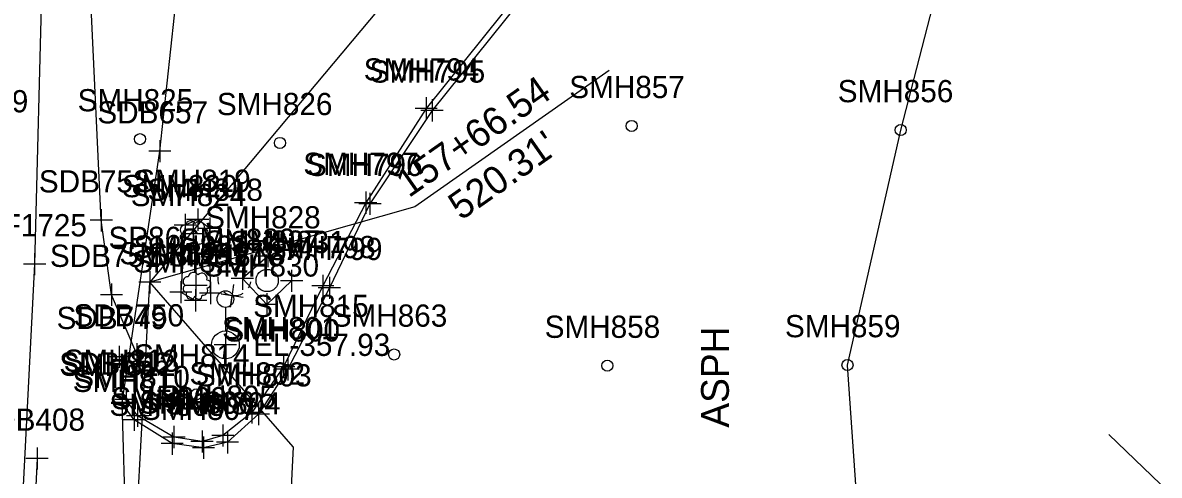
# Model space of a CAD drawing. Extents: x 941041 to 969446, y 397014 to 416764.
# Drawn here: x 951842.4 to 952047.1, y 402575.1 to 402656.5 of the extents above; entities that cross this region are included whole.
import ezdxf

# ---------------------------------------------------------------- set-up
doc = ezdxf.new("R2010")
doc.units = 0
for name, color, linetype in [('SURVEY - DRAINAGE - Area Shapes Text', 7, 'Continuous'), ('SURVEY - DTM - Breaklines - Points - Locators', 7, 'Continuous'), ('SURVEY - DTM - Breaklines - Points - Numbers', 7, 'Continuous'), ('SURVEY - DTM - Spot Points - Locators', 7, 'Continuous'), ('SURVEY - DTM - Spot Points - Point Numbers', 7, 'Continuous'), ('SURVEY - DTM GRAPHICS - Boundary Line', 7, 'Continuous'), ('SURVEY - NON-TRANSPORTATION - Features', 7, 'Continuous'), ('SURVEY - NON-TRANSPORTATION - Features - Points - Locators', 7, 'Continuous'), ('SURVEY - NON-TRANSPORTATION - Features - Points - Numbers', 7, 'Continuous'), ('SURVEY - PROPERTY - ROW Lines', 7, 'Continuous'), ('SURVEY - PROPERTY - ROW Lines - Points - Locators', 7, 'Continuous'), ('SURVEY - PROPERTY - ROW Lines - Points - Numbers', 7, 'Continuous'), ('SURVEY - PROPERTY - Station and Offset Flags', 7, 'Continuous'), ('SURVEY - TRANSPORTATION - Features', 7, 'Continuous'), ('SURVEY - TRANSPORTATION - Features - Points - Locators', 7, 'Continuous'), ('SURVEY - TRANSPORTATION - Features - Points - Numbers', 7, 'Continuous'), ('SURVEY - TRANSPORTATION - Features Text', 7, 'Continuous'), ('SURVEY - TRANSPORTATION - Roads', 7, 'Continuous'), ('SURVEY - TRANSPORTATION - Roads - Points - Locators', 7, 'Continuous'), ('SURVEY - TRANSPORTATION - Roads - Points - Numbers', 7, 'Continuous'), ('SURVEY - UTILITIES - Electric (Lighting) - Points - Elevations', 7, 'Continuous'), ('SURVEY - UTILITIES - Electric (Lighting) - Points - Locators', 7, 'Continuous'), ('SURVEY - UTILITIES - Electric (Lighting) - Points - Numbers', 7, 'Continuous'), ('SURVEY - UTILITIES - Electric (Lighting) with Text', 7, 'Continuous'), ('SURVEY - UTILITIES - Poles and Miscellaneous - Points - Locators', 7, 'Continuous'), ('SURVEY - UTILITIES - Poles and Miscellaneous - Points - Numbers', 7, 'Continuous'), ('SURVEY - UTILITIES - Poles and Miscellaneous with Text', 7, 'Continuous'), ('SURVEY - UTILITIES - Telephone (Underground) - Points - Locators', 7, 'Continuous'), ('SURVEY - UTILITIES - Telephone (Underground) - Points - Numbers', 7, 'Continuous'), ('SURVEY - UTILITIES - Telephone (Underground) with Text', 7, 'Continuous'), ('SURVEY - VEGETATION - Features - Points - Locators', 7, 'Continuous'), ('SURVEY - VEGETATION - Features - Points - Numbers', 7, 'Continuous'), ('SURVEY - VEGETATION - Features with Text', 7, 'Continuous')]:
    doc.layers.add(name, color=color, linetype=linetype)

msp = doc.modelspace()

# ---------------------------------------------------------------- linework, layer by layer
at = {"layer": 'SURVEY - DRAINAGE - Area Shapes Text'}
msp.add_line((952065.02, 402556.46), (952037.96, 402582.44), dxfattribs=at)
at = {"layer": 'SURVEY - DTM - Breaklines - Points - Locators'}
for p, q in [((951871.64, 402622.14), (951871.64, 402618.14)), ((951873.89, 402623.11), (951873.89, 402619.11)), ((951876.1, 402621.49), (951876.1, 402617.49)), ((951873.64, 402620.14), (951869.64, 402620.14)), ((951875.89, 402621.11), (951871.89, 402621.11)), ((951878.1, 402619.49), (951874.1, 402619.49)), ((951870.84, 402610.05), (951870.84, 402606.05)), ((951876.19, 402609.89), (951876.19, 402605.89)), ((951872.84, 402608.05), (951868.84, 402608.05)), ((951873.51, 402608.58), (951873.51, 402604.58)), ((951878.19, 402607.89), (951874.19, 402607.89)), ((951875.51, 402606.58), (951871.51, 402606.58))]:
    msp.add_line(p, q, dxfattribs=at)
at = {"layer": 'SURVEY - DTM - Spot Points - Locators'}
for centre in [(951952.04, 402637.98), (952000.5, 402637.24), (951863.5, 402635.6), (951888.69, 402634.92), (951909.26, 402596.84), (951947.65, 402594.83), (951990.9, 402594.94), (951873.66, 402589.67)]:
    msp.add_circle(centre, 1, dxfattribs=at)
at = {"layer": 'SURVEY - DTM GRAPHICS - Boundary Line'}
msp.add_lwpolyline([(951993.88, 402551.9), (951990.9, 402594.94), (952000.5, 402637.24), (952012.11, 402682.13), (952013.14, 402727.63), (952019.42, 402776.38), (952018.18, 402822.43), (952031.14, 402848.24), (952007.74, 402866.02), (951991.53, 402884.6), (951996.22, 402916.22), (952035.48, 402957.27), (952071.58, 402994.94)], dxfattribs=at)
at = {"layer": 'SURVEY - NON-TRANSPORTATION - Features'}
for points in [[(951876.19, 402607.89), (951876.1, 402619.49), (951873.89, 402621.11), (951871.64, 402620.14), (951870.84, 402608.05), (951873.51, 402606.58)], [(951886.51, 402614.53), (951881.93, 402610.5), (951886.34, 402605.86), (951890.79, 402610.09)]]:
    msp.add_lwpolyline(points, dxfattribs=at)
msp.add_circle((951886.39, 402610.16), 2, dxfattribs=at)
at = {"layer": 'SURVEY - NON-TRANSPORTATION - Features - Points - Locators'}
for p, q in [((951886.51, 402616.53), (951886.51, 402612.53)), ((951888.51, 402614.53), (951884.51, 402614.53)), ((951881.93, 402612.5), (951881.93, 402608.5)), ((951890.79, 402612.09), (951890.79, 402608.09)), ((951883.93, 402610.5), (951879.93, 402610.5)), ((951892.79, 402610.09), (951888.79, 402610.09)), ((951886.34, 402607.86), (951886.34, 402603.86)), ((951888.34, 402605.86), (951884.34, 402605.86))]:
    msp.add_line(p, q, dxfattribs=at)
at = {"layer": 'SURVEY - PROPERTY - ROW Lines'}
for p in [(952337.2, 403173.31), (951848.94, 402311.33)]:
    msp.add_line(p, (951865.26, 402609.83), dxfattribs=at)
at = {"layer": 'SURVEY - PROPERTY - ROW Lines - Points - Locators'}
for p, q in [((951865.26, 402611.83), (951865.26, 402607.83)), ((951867.26, 402609.83), (951863.26, 402609.83))]:
    msp.add_line(p, q, dxfattribs=at)
at = {"layer": 'SURVEY - PROPERTY - Station and Offset Flags'}
for p, q in [((951947.97, 402647.95), (951912.98, 402623.4)), ((951891.1, 402580.23), (951889.01, 402541.99))]:
    msp.add_line(p, q, dxfattribs=at)
for points in [[(951912.98, 402623.4), (951865.26, 402609.83)], [(951891.1, 402580.23), (951865.26, 402609.83)]]:
    msp.add_lwpolyline(points, dxfattribs=at)
at = {"layer": 'SURVEY - TRANSPORTATION - Features'}
for points in [[(951956.96, 402767.95), (951964.01, 402768.8), (951970.64, 402766.51), (951991.16, 402749.48), (951993.62, 402743.66), (951992.03, 402735.83), (951989.27, 402731.39), (951950.24, 402683.31), (951916.09, 402640.77), (951904.91, 402623.96), (951897.6, 402608.84), (951890.11, 402594.17), (951884.83, 402586.09), (951879.26, 402581.04), (951874.92, 402580.05), (951869.28, 402580.79), (951862.46, 402585.09), (951860.31, 402587.99)], [(951957.02, 402767.18), (951963.95, 402767.67), (951970.15, 402765.66), (951990.5, 402748.4), (951992.46, 402743.59), (951990.8, 402736.13), (951988.4, 402731.84), (951949.25, 402683.78), (951915.02, 402641.14), (951904.14, 402624.16), (951896.41, 402609.17), (951889.35, 402594.59), (951883.64, 402586.42), (951878.41, 402582.26), (951874.67, 402581.17), (951869.6, 402581.98), (951863.06, 402585.8), (951860.99, 402588.72)], [(951859.73, 402596.42), (951862.93, 402596.89), (951858.36, 402607.6), (951856.52, 402621), (951854.66, 402660.61), (951856.67, 402666.36), (951855.96, 402673.1), (951853.07, 402686.22), (951854.07, 402703.97), (951856.38, 402711.18)]]:
    msp.add_lwpolyline(points, dxfattribs=at)
at = {"layer": 'SURVEY - TRANSPORTATION - Features - Points - Locators'}
for p, q in [((951915.02, 402643.14), (951915.02, 402639.14)), ((951916.09, 402642.77), (951916.09, 402638.77)), ((951917.02, 402641.14), (951913.02, 402641.14)), ((951918.09, 402640.77), (951914.09, 402640.77)), ((951904.14, 402626.16), (951904.14, 402622.16)), ((951904.91, 402625.96), (951904.91, 402621.96)), ((951906.14, 402624.16), (951902.14, 402624.16)), ((951906.91, 402623.96), (951902.91, 402623.96)), ((951856.52, 402623), (951856.52, 402619)), ((951858.52, 402621), (951854.52, 402621)), ((951896.41, 402611.17), (951896.41, 402607.17)), ((951858.36, 402609.6), (951858.36, 402605.6)), ((951898.41, 402609.17), (951894.41, 402609.17)), ((951897.6, 402610.84), (951897.6, 402606.84)), ((951860.36, 402607.6), (951856.36, 402607.6)), ((951899.6, 402608.84), (951895.6, 402608.84)), ((951862.93, 402598.89), (951862.93, 402594.89)), ((951859.73, 402598.42), (951859.73, 402594.42)), ((951864.93, 402596.89), (951860.93, 402596.89)), ((951861.73, 402596.42), (951857.73, 402596.42)), ((951889.35, 402596.59), (951889.35, 402592.59)), ((951890.11, 402596.17), (951890.11, 402592.17)), ((951891.35, 402594.59), (951887.35, 402594.59)), ((951892.11, 402594.17), (951888.11, 402594.17)), ((951860.99, 402590.72), (951860.99, 402586.72)), ((951862.99, 402588.72), (951858.99, 402588.72)), ((951860.31, 402589.99), (951860.31, 402585.99)), ((951862.31, 402587.99), (951858.31, 402587.99)), ((951862.46, 402587.09), (951862.46, 402583.09)), ((951863.06, 402587.8), (951863.06, 402583.8)), ((951883.64, 402588.42), (951883.64, 402584.42)), ((951884.83, 402588.09), (951884.83, 402584.09)), ((951864.46, 402585.09), (951860.46, 402585.09)), ((951865.06, 402585.8), (951861.06, 402585.8)), ((951885.64, 402586.42), (951881.64, 402586.42)), ((951886.83, 402586.09), (951882.83, 402586.09)), ((951869.28, 402582.79), (951869.28, 402578.79)), ((951869.6, 402583.98), (951869.6, 402579.98)), ((951874.67, 402583.17), (951874.67, 402579.17)), ((951878.41, 402584.26), (951878.41, 402580.26)), ((951879.26, 402583.04), (951879.26, 402579.04)), ((951871.28, 402580.79), (951867.28, 402580.79)), ((951871.6, 402581.98), (951867.6, 402581.98)), ((951876.67, 402581.17), (951872.67, 402581.17)), ((951874.92, 402582.05), (951874.92, 402578.05)), ((951880.41, 402582.26), (951876.41, 402582.26)), ((951881.26, 402581.04), (951877.26, 402581.04)), ((951876.92, 402580.05), (951872.92, 402580.05))]:
    msp.add_line(p, q, dxfattribs=at)
at = {"layer": 'SURVEY - TRANSPORTATION - Roads'}
for points in [[(951848.45, 402717.12), (951845.86, 402666.58), (951844.52, 402613.1), (951841.88, 402561.5), (951839.56, 402524.13)], [(951844.95, 402578.11), (951842.93, 402536.69), (951840.75, 402492.57), (951838.5, 402443.49), (951835.93, 402393.6), (951832.99, 402359.12), (951830.09, 402317.94), (951826.93, 402273.72), (951822.51, 402230.46), (951819.89, 402199.15)]]:
    msp.add_lwpolyline(points, dxfattribs=at)
at = {"layer": 'SURVEY - TRANSPORTATION - Roads - Points - Locators'}
for p, q in [((951846.52, 402613.1), (951842.52, 402613.1)), ((951844.52, 402615.1), (951844.52, 402611.1)), ((951844.95, 402580.11), (951844.95, 402576.11)), ((951846.95, 402578.11), (951842.95, 402578.11))]:
    msp.add_line(p, q, dxfattribs=at)
at = {"layer": 'SURVEY - UTILITIES - Electric (Lighting) - Points - Locators'}
for p, q in [((951878.87, 402600.58), (951878.87, 402596.58)), ((951880.87, 402598.58), (951876.87, 402598.58))]:
    msp.add_line(p, q, dxfattribs=at)
at = {"layer": 'SURVEY - UTILITIES - Electric (Lighting) with Text'}
msp.add_line((951878.88, 402605.32), (951878.88, 402601.07), dxfattribs=at)
for centre, radius in [((951878.88, 402606.82), 1.5), ((951878.88, 402598.57), 2.5)]:
    msp.add_circle(centre, radius, dxfattribs=at)
at = {"layer": 'SURVEY - UTILITIES - Poles and Miscellaneous - Points - Locators'}
for p, q in [((951880.36, 402609.44), (951879.81, 402605.47)), ((951878.11, 402607.73), (951882.07, 402607.18))]:
    msp.add_line(p, q, dxfattribs=at)
at = {"layer": 'SURVEY - UTILITIES - Poles and Miscellaneous with Text'}
for p, q in [((951879.8, 402605.37), (951880.09, 402607.45)), ((951879.1, 402600.32), (951879.52, 402603.34)), ((951878.51, 402596.06), (951878.8, 402598.19))]:
    msp.add_line(p, q, dxfattribs=at)
for start, end in [(173.0935, 198.2525), (328.0483, 350.1965), (230.4982, 301.7911)]:
    msp.add_arc((951880.5, 402610.43), 3, start, end, dxfattribs=at)
at = {"layer": 'SURVEY - UTILITIES - Telephone (Underground) - Points - Locators'}
for p, q in [((951867.06, 402635.43), (951867.06, 402631.43)), ((951869.06, 402633.43), (951865.06, 402633.43)), ((951860.29, 402590.22), (951860.29, 402586.22)), ((951862.29, 402588.22), (951858.29, 402588.22))]:
    msp.add_line(p, q, dxfattribs=at)
at = {"layer": 'SURVEY - UTILITIES - Telephone (Underground) with Text'}
msp.add_lwpolyline([(951857.1, 402516.41), (951859.22, 402517.79), (951861.05, 402521.63), (951861.85, 402539.28), (951860.93, 402565.66), (951860.29, 402588.22), (951867.06, 402633.43), (951871.04, 402670.2), (951875.07, 402690.05), (951877.84, 402721.53), (951878.53, 402729.27), (951885.94, 402763.07), (951891.2, 402788.15), (951892.39, 402799.06), (951893.41, 402822.97), (951893.84, 402833.14), (951896.83, 402863.47), (951898.94, 402885.58), (951899.2, 402898.9), (951900.67, 402910.42), (951903.06, 402942.7), (951903.62, 402962.13)], dxfattribs=at)
at = {"layer": 'SURVEY - VEGETATION - Features - Points - Locators'}
for p, q in [((951873.07, 402620.54), (951873.07, 402616.54)), ((951875.07, 402618.54), (951871.07, 402618.54)), ((951873.57, 402611.26), (951873.57, 402607.26)), ((951875.57, 402609.26), (951871.57, 402609.26))]:
    msp.add_line(p, q, dxfattribs=at)
at = {"layer": 'SURVEY - VEGETATION - Features with Text'}
for centre in [(951873.11, 402618.56), (951873.6, 402609.28)]:
    msp.add_circle(centre, 0.0293, dxfattribs=at)
for centre, radius, start, end in [((951871.58, 402619.27), 0.841, 82.9155, 239.7044), ((951872.63, 402619.93), 0.958, 31.9683, 169.4925), ((951874.15, 402619.8), 0.952, 342.8641, 138.7026), ((951875.04, 402618.82), 0.702, 273.117, 88.1173), ((951871.31, 402617.98), 0.577, 105.0317, 283.7773), ((951872.13, 402616.94), 0.839, 145.0523, 338.472), ((951874.29, 402617.67), 0.905, 262.9581, 29.8037), ((951873.55, 402616.72), 0.639, 187.671, 4.9902), ((951873.12, 402610.65), 0.958, 31.9683, 169.4925), ((951874.65, 402610.52), 0.952, 342.8641, 138.7026), ((951871.81, 402608.7), 0.577, 105.0317, 283.7773), ((951872.08, 402609.99), 0.841, 82.9155, 239.7044), ((951875.54, 402609.54), 0.702, 273.117, 88.1173), ((951872.63, 402607.66), 0.839, 145.0523, 338.472), ((951874.05, 402607.44), 0.639, 187.671, 4.9902), ((951874.79, 402608.39), 0.905, 262.9581, 29.8037)]:
    msp.add_arc(centre, radius, start, end, dxfattribs=at)

# ---------------------------------------------------------------- texts
at = {"layer": 'SURVEY - DTM - Breaklines - Points - Numbers'}
for s, p in [('SDB739', (951823.46, 402640.42)), ('SMH819', (951862.63, 402626.11)), ('SMH820', (951860.22, 402625.14)), ('SMH818', (951864.82, 402624.49)), ('SMH821', (951859.76, 402613.05)), ('SMH822', (951862.27, 402611.58)), ('SMH817', (951864.95, 402612.89))]:
    msp.add_text(s, height=4, dxfattribs=at).set_placement(p)
at = {"layer": 'SURVEY - DTM - Spot Points - Point Numbers'}
for s, p in [('SMH857', (951940.8, 402642.98)), ('SMH856', (951989.15, 402642.24)), ('SMH825', (951852.26, 402640.6)), ('SMH826', (951877.34, 402639.92)), ('SMH863', (951898.02, 402601.84)), ('SMH858', (951936.37, 402599.83)), ('SMH859', (951979.64, 402599.94)), ('SMH814', (951862.42, 402594.67))]:
    msp.add_text(s, height=4, dxfattribs=at).set_placement(p)
at = {"layer": 'SURVEY - NON-TRANSPORTATION - Features - Points - Numbers'}
for s, p in [('SMH828', (951875.22, 402619.53)), ('SMH829', (951870.67, 402615.5)), ('SMH827', (951875.15, 402615.16)), ('SMH831', (951879.71, 402615.09)), ('SMH830', (951874.93, 402610.86))]:
    msp.add_text(s, height=4, dxfattribs=at).set_placement(p)
at = {"layer": 'SURVEY - PROPERTY - ROW Lines - Points - Numbers'}
msp.add_text('SP86', height=4, dxfattribs=at).set_placement((951857.82, 402615.83))
at = {"layer": 'SURVEY - PROPERTY - Station and Offset Flags'}
for s, p in [('157+66.54', (951911.9, 402624.94)), ("520.31'", (951921.31, 402620.85))]:
    msp.add_text(s, height=5, rotation=35.0456, dxfattribs=at).set_placement(p)
at = {"layer": 'SURVEY - TRANSPORTATION - Features - Points - Numbers'}
for s, p in [('SMH794', (951903.78, 402646.14)), ('SMH795', (951904.85, 402645.77)), ('SMH797', (951892.9, 402629.16)), ('SMH796', (951893.56, 402628.96)), ('SDB752', (951845.28, 402626)), ('SMH798', (951885.12, 402614.17)), ('SMH799', (951886.35, 402613.84)), ('SDB751', (951847.27, 402612.6)), ('SDB749', (951848.47, 402601.42)), ('SDB750', (951851.51, 402601.89)), ('SMH801', (951878.27, 402599.59)), ('SMH800', (951878.7, 402599.17)), ('SMH812', (951849.07, 402592.99)), ('SMH813', (951849.75, 402593.72)), ('SMH810', (951851.65, 402590.8)), ('SMH802', (951872.4, 402591.42)), ('SMH803', (951873.59, 402591.09)), ('SMH811', (951851.37, 402590.09)), ('SMH809', (951858.34, 402586.98)), ('SMH805', (951867.17, 402587.26)), ('SMH808', (951857.99, 402585.79)), ('SMH806', (951863.32, 402586.17)), ('SMH807', (951863.68, 402585.05)), ('SMH804', (951868.02, 402586.04))]:
    msp.add_text(s, height=4, dxfattribs=at).set_placement(p)
at = {"layer": 'SURVEY - TRANSPORTATION - Features Text'}
msp.add_text('ASPH', height=4.998, rotation=90, dxfattribs=at).set_placement((951969.54, 402583.67))
at = {"layer": 'SURVEY - TRANSPORTATION - Roads - Points - Numbers'}
for s, p in [('SRF1725', (951831.33, 402618.1)), ('SDB408', (951833.67, 402583.11))]:
    msp.add_text(s, height=4, dxfattribs=at).set_placement(p)
at = {"layer": 'SURVEY - UTILITIES - Electric (Lighting) - Points - Elevations'}
msp.add_text('EL-357.93', height=4, dxfattribs=at).set_placement((951883.87, 402596.58))
at = {"layer": 'SURVEY - UTILITIES - Electric (Lighting) - Points - Numbers'}
msp.add_text('SMH815', height=4, dxfattribs=at).set_placement((951883.87, 402603.58))
at = {"layer": 'SURVEY - UTILITIES - Poles and Miscellaneous - Points - Numbers'}
msp.add_text('SMH816', height=4, dxfattribs=at).set_placement((951868.55, 402612.67))
at = {"layer": 'SURVEY - UTILITIES - Telephone (Underground) - Points - Numbers'}
for s, p in [('SDB657', (951855.82, 402638.43)), ('SDB656', (951848.94, 402593.22))]:
    msp.add_text(s, height=4, dxfattribs=at).set_placement(p)
at = {"layer": 'SURVEY - VEGETATION - Features - Points - Numbers'}
for s, p in [('SMH824', (951861.83, 402623.54)), ('SMH823', (951862.33, 402614.26))]:
    msp.add_text(s, height=4, dxfattribs=at).set_placement(p)

doc.saveas('drawing.dxf')
